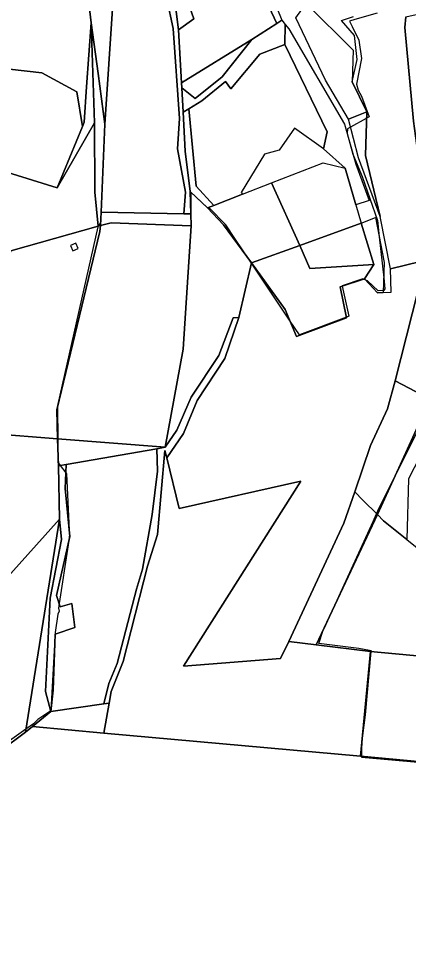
# Model space of a CAD drawing. Extents: x -477304 to -465429, y -1159113 to -1149210.
# Drawn here: x -472389 to -472117, y -1154555 to -1153914 of the extents above; entities that cross this region are included whole.
import ezdxf

# ---------------------------------------------------------------- set-up
doc = ezdxf.new("R2010")
doc.units = 0
for name, color, linetype in [('BPEJ_s', 7, 'Continuous'), ('PUPFL_s', 7, 'Continuous'), ('trav_porost_s', 7, 'Continuous')]:
    doc.layers.add(name, color=color, linetype=linetype)

msp = doc.modelspace()

# ---------------------------------------------------------------- linework, layer by layer
at = {"layer": 'BPEJ_s'}
for points in [[(-472139.09, -1153909.75), (-472154.62, -1153914.36), (-472158.36, -1153915.47), (-472156.53, -1153919.25), (-472151.85, -1153928.6), (-472149.94, -1153941.35), (-472153.34, -1153959.2), (-472152.28, -1153963.46), (-472149.94, -1153967.71), (-472144.58, -1153982.01), (-472146.37, -1153983.01), (-472146.75, -1153983.22), (-472157.59, -1153989.27), (-472159.72, -1153990.45), (-472159.93, -1153993.64), (-472158.81, -1153997.79), (-472155.91, -1154008.11), (-472149.59, -1154023.6), (-472138.75, -1154054.2), (-472137.54, -1154065.47), (-472134.48, -1154094.07), (-472133.65, -1154101.79), (-472134.5, -1154102.85), (-472134.8, -1154102.87), (-472138.33, -1154103.07), (-472145.76, -1154096.27), (-472147, -1154095.69), (-472148.45, -1154095.01), (-472148.95, -1154094.78), (-472163.39, -1154099.59), (-472163.31, -1154100), (-472158.89, -1154120.87), (-472160.51, -1154121.48), (-472193.26, -1154133.81), (-472199.69, -1154124.19), (-472226.7, -1154083.86), (-472227.57, -1154082.55), (-472238.17, -1154066.73), (-472244.57, -1154057.17), (-472256.4, -1154045.13), (-472257.25, -1154045.46), (-472268.79, -1154034.43), (-472268.79, -1154050.95), (-472268.59, -1154057.84), (-472324.25, -1154055.78), (-472331.73, -1154057.73), (-472331.66, -1154055.98), (-472332.11, -1154056.11), (-472333.31, -1154058.17), (-472333.59, -1154058.66), (-472361.85, -1154182.96), (-472361.85, -1154183.62), (-472361.84, -1154184.61), (-472361.61, -1154206.28), (-472361.58, -1154208.94), (-472361.43, -1154222.9), (-472361.14, -1154223.28), (-472359.9, -1154224.87), (-472356.03, -1154229.84), (-472355.48, -1154230.55), (-472353.51, -1154269.86), (-472353.35, -1154273.05), (-472354.4, -1154280.02), (-472360.54, -1154320.98), (-472361, -1154324.04), (-472360.58, -1154326.17), (-472361.43, -1154328.29), (-472363.34, -1154341.04), (-472366.32, -1154395.44), (-472366.51, -1154395.56), (-472375.37, -1154401.6), (-472378.43, -1154404.57), (-472383.73, -1154408.33), (-472419.22, -1154433.47)], [(-472139.09, -1153909.75), (-472154.62, -1153914.36), (-472158.36, -1153915.47), (-472156.53, -1153919.25), (-472151.85, -1153928.6), (-472149.94, -1153941.35), (-472153.34, -1153959.2), (-472152.28, -1153963.46), (-472149.94, -1153967.71), (-472144.58, -1153982.01), (-472146.37, -1153983.01), (-472146.75, -1153983.22), (-472157.59, -1153989.27), (-472159.72, -1153990.45), (-472159.93, -1153993.64), (-472158.81, -1153997.79), (-472155.91, -1154008.11), (-472149.59, -1154023.6), (-472138.75, -1154054.2), (-472137.54, -1154065.47), (-472134.48, -1154094.07), (-472133.65, -1154101.79), (-472134.5, -1154102.85), (-472134.8, -1154102.87), (-472138.33, -1154103.07), (-472145.76, -1154096.27), (-472147, -1154095.69), (-472148.45, -1154095.01), (-472148.95, -1154094.78), (-472163.39, -1154099.59), (-472163.31, -1154100), (-472158.89, -1154120.87), (-472160.51, -1154121.48), (-472193.26, -1154133.81), (-472199.69, -1154124.19), (-472226.7, -1154083.86), (-472227.57, -1154082.55), (-472238.17, -1154066.73), (-472244.57, -1154057.17), (-472256.4, -1154045.13), (-472257.25, -1154045.46), (-472268.79, -1154034.43), (-472268.79, -1154050.95), (-472268.59, -1154057.84), (-472324.25, -1154055.78), (-472331.73, -1154057.73), (-472331.66, -1154055.98), (-472332.11, -1154056.11), (-472333.31, -1154058.17), (-472333.59, -1154058.66), (-472361.85, -1154182.96), (-472361.85, -1154183.62), (-472361.84, -1154184.61), (-472361.61, -1154206.28), (-472361.58, -1154208.94), (-472361.43, -1154222.9), (-472361.14, -1154223.28), (-472359.9, -1154224.87), (-472356.03, -1154229.84), (-472355.48, -1154230.55), (-472353.51, -1154269.86), (-472353.35, -1154273.05), (-472354.4, -1154280.02), (-472360.54, -1154320.98), (-472361, -1154324.04), (-472360.58, -1154326.17), (-472361.43, -1154328.29)], [(-472042.28, -1154437.51), (-472149.84, -1154428.14), (-472149.83, -1154427.81), (-472149.82, -1154427.35), (-472149.61, -1154421.51), (-472149.37, -1154414.56), (-472147.25, -1154398.41), (-472143.11, -1154354.29), (-472143.06, -1154353.76), (-472144.49, -1154353.58), (-472151.92, -1154352.09), (-472179.59, -1154348.81), (-472177, -1154340.19), (-472174.68, -1154335.16), (-472141.75, -1154263.69), (-472139.44, -1154258.39), (-472137.69, -1154254.35), (-472126.75, -1154232.46), (-472107.09, -1154193.16)], [(-472042.28, -1154437.51), (-472149.84, -1154428.14), (-472149.83, -1154427.81), (-472149.82, -1154427.35), (-472149.61, -1154421.51), (-472149.37, -1154414.56), (-472147.25, -1154398.41), (-472143.11, -1154354.29), (-472143.06, -1154353.76), (-472144.49, -1154353.58), (-472151.92, -1154352.09), (-472179.59, -1154348.81), (-472177, -1154340.19), (-472174.68, -1154335.16), (-472141.75, -1154263.69), (-472139.44, -1154258.39), (-472137.69, -1154254.35), (-472126.75, -1154232.46), (-472107.09, -1154193.16)], [(-472361.43, -1154328.29), (-472363.34, -1154341.04), (-472366.32, -1154395.44), (-472366.51, -1154395.56), (-472375.37, -1154401.6), (-472378.43, -1154404.57), (-472383.73, -1154408.33), (-472419.22, -1154433.47)]]:
    msp.add_lwpolyline(points, dxfattribs=at)
at = {"layer": 'PUPFL_s'}
for points in [[(-472397.97, -1153818.59), (-472406.08, -1153787.93), (-472394.57, -1153785.31), (-472385.29, -1153765.96), (-472383.1, -1153735.59), (-472375.15, -1153737.64), (-472373.8, -1153744.48), (-472371.85, -1153753.62), (-472350.81, -1153807.4), (-472346.26, -1153849.87), (-472338.31, -1153916.68), (-472341.44, -1153961.2), (-472343.16, -1153985.65), (-472344.38, -1153988.72), (-472348.21, -1153964.64), (-472372.57, -1153951.36), (-472430.2, -1153944.84), (-472431.01, -1153851.08), (-472431.2, -1153846.71), (-472404.32, -1153843.6)], [(-472344.87, -1153801.59), (-472346.15, -1153831.8), (-472341.59, -1153851.44), (-472325.36, -1153896.97), (-472323.1, -1153903.31), (-472328.69, -1153987.07), (-472333.41, -1153951.93), (-472338.31, -1153916.68), (-472346.26, -1153849.87), (-472350.81, -1153807.4), (-472371.85, -1153753.62), (-472354.12, -1153773.85)], [(-472033.56, -1153904.42), (-472003.39, -1153894.1), (-471986.27, -1153882.43), (-471979.78, -1153900.24), (-471966.51, -1153936.68), (-472013.69, -1153973.29), (-472049, -1154070.03), (-472059.7, -1154097.39), (-472106.04, -1154041.27), (-472113.67, -1153985.03), (-472119.87, -1153919.78), (-472118.97, -1153912.3), (-472104.61, -1153909.28), (-472069.45, -1153902.97), (-472065.82, -1153902.95), (-472062.72, -1153902.93), (-472062.48, -1153907.01)], [(-472362.09, -1154031.45), (-472344.38, -1153988.72), (-472343.16, -1153985.65), (-472341.44, -1153961.2), (-472338.31, -1153916.68), (-472335.92, -1153986.24)], [(-472331.33, -1154048.35), (-472331.73, -1154057.73), (-472333.49, -1154058.22), (-472335.63, -1154034.49), (-472335.92, -1153986.24), (-472338.31, -1153916.68), (-472333.41, -1153951.93), (-472328.69, -1153987.07)], [(-472434.57, -1154008.93), (-472425.14, -1153980.83), (-472430.2, -1153944.84), (-472372.57, -1153951.36), (-472348.21, -1153964.64), (-472344.38, -1153988.72), (-472362.09, -1154031.45)], [(-472151.96, -1154010.69), (-472159.07, -1153983.65), (-472146.25, -1153978.67), (-472147.07, -1154009), (-472136.92, -1154051.38)], [(-472434.57, -1154008.93), (-472362.09, -1154031.45), (-472335.92, -1153986.24), (-472335.63, -1154034.49), (-472333.49, -1154058.22), (-472394.38, -1154075.28), (-472455.38, -1154092.67), (-472458.38, -1154050.48), (-472446.75, -1154005.15)], [(-472212.55, -1154028.01), (-472192.83, -1154071.66), (-472226.68, -1154083.78), (-472246.03, -1154057.21), (-472257.25, -1154045.46), (-472252.73, -1154043.69), (-472232.93, -1154035.97)], [(-472269.29, -1154033.95), (-472257.25, -1154045.46), (-472246.03, -1154057.21), (-472226.68, -1154083.78), (-472235.34, -1154121.7), (-472239.44, -1154122.07), (-472249.38, -1154148.29), (-472268.69, -1154177.19), (-472278.72, -1154200.28), (-472286.81, -1154212.12), (-472274.3, -1154143.9), (-472268.59, -1154057.84), (-472268.83, -1154049.49)], [(-472110.64, -1154103.7), (-472108.95, -1154082.78), (-472106.04, -1154041.27), (-472059.7, -1154097.39), (-472044.74, -1154115.37), (-472046.86, -1154118.07), (-472054.75, -1154128.13), (-472098.29, -1154180.7), (-472116.8, -1154170.98), (-472126.56, -1154165.78)], [(-472138.9, -1154104.58), (-472147.81, -1154094.8), (-472141.32, -1154084.81), (-472150.19, -1154056.08), (-472140.09, -1154052.14), (-472134.09, -1154083.54), (-472134.86, -1154104.41)], [(-472401.16, -1154143.14), (-472394.38, -1154075.28), (-472333.49, -1154058.22), (-472331.73, -1154057.73), (-472332.26, -1154061.8), (-472362.17, -1154186), (-472361.66, -1154206.28), (-472408.66, -1154202.61)], [(-472274.3, -1154143.9), (-472286.81, -1154212.12), (-472361.66, -1154206.28), (-472362.17, -1154186), (-472332.26, -1154061.8), (-472331.73, -1154057.73), (-472324.25, -1154055.78), (-472268.59, -1154057.84)], [(-472150.19, -1154056.08), (-472141.32, -1154084.81), (-472185.85, -1154087.61), (-472192.83, -1154071.66)], [(-472347.42, -1154073.73), (-472349.03, -1154070.07), (-472352.69, -1154071.68), (-472351.07, -1154075.34)], [(-472164.7, -1154100.47), (-472160.42, -1154121.92), (-472195.18, -1154134.91), (-472203.06, -1154116.21), (-472226.68, -1154083.78), (-472192.83, -1154071.66), (-472185.85, -1154087.61), (-472141.32, -1154084.81), (-472147.81, -1154094.8)], [(-472325.75, -1154390.28), (-472329.57, -1154390.78), (-472325.96, -1154376.47), (-472320.21, -1154362.62), (-472306.65, -1154311), (-472302.54, -1154297.03), (-472295.89, -1154258.97), (-472292.19, -1154228.72), (-472292.52, -1154213.27), (-472286.81, -1154212.12), (-472278.72, -1154200.28), (-472268.69, -1154177.19), (-472249.38, -1154148.29), (-472239.44, -1154122.07), (-472235.34, -1154121.7), (-472245.24, -1154150.18), (-472264.5, -1154179.65), (-472273.91, -1154202.54), (-472285.49, -1154219.48), (-472287, -1154214.35), (-472291.98, -1154272.91), (-472299.05, -1154294.81), (-472315.93, -1154361.19), (-472324.36, -1154382.06)], [(-472109.32, -1154194.4), (-472138.87, -1154258.95), (-472149, -1154248.98), (-472154.71, -1154243.06), (-472143.77, -1154210.95), (-472131.9, -1154185.3), (-472126.56, -1154165.78), (-472116.8, -1154170.98), (-472098.29, -1154180.7)], [(-472109.32, -1154194.4), (-472098.29, -1154180.7), (-472091.31, -1154184.6), (-472089.95, -1154185.34), (-472105.56, -1154211.52), (-472117.31, -1154234.13), (-472118.45, -1154276.25), (-472134.66, -1154263.23), (-472138.87, -1154258.95)], [(-472361.08, -1154225.07), (-472360.26, -1154262.14), (-472420.83, -1154329.2), (-472408.66, -1154202.61), (-472361.66, -1154206.28)], [(-472292.52, -1154213.27), (-472355.82, -1154224.17), (-472361.08, -1154225.07), (-472361.66, -1154206.28), (-472286.81, -1154212.12)], [(-472320.21, -1154362.62), (-472325.96, -1154376.47), (-472329.57, -1154390.78), (-472366.38, -1154396.04), (-472364.78, -1154381.12), (-472363.38, -1154342.32), (-472349.78, -1154337.55), (-472351.8, -1154320.95), (-472359.81, -1154323.13), (-472362.52, -1154315.2), (-472353.07, -1154274.26), (-472356.44, -1154240.81), (-472355.82, -1154224.17), (-472292.52, -1154213.27), (-472292.19, -1154228.72), (-472295.89, -1154258.97), (-472302.54, -1154297.03), (-472306.65, -1154311)], [(-472206.37, -1154359.25), (-472200.5, -1154347.37), (-472181.45, -1154349.57), (-472143.62, -1154354.24), (-472150.64, -1154427.27), (-472329.41, -1154411.16), (-472325.75, -1154390.28), (-472324.36, -1154382.06), (-472315.93, -1154361.19), (-472299.05, -1154294.81), (-472291.98, -1154272.91), (-472287, -1154214.35), (-472285.49, -1154219.48), (-472276.91, -1154254.78), (-472192.32, -1154235.75), (-472273.87, -1154364.47)], [(-472349.78, -1154337.55), (-472363.38, -1154342.32), (-472364.78, -1154381.12), (-472366.38, -1154396.04), (-472370.04, -1154382.19), (-472366.83, -1154317.21), (-472358.99, -1154276.36), (-472360.26, -1154262.14), (-472361.08, -1154225.07), (-472355.82, -1154224.17), (-472356.44, -1154240.81), (-472353.07, -1154274.26), (-472362.52, -1154315.2), (-472359.81, -1154323.13), (-472351.8, -1154320.95)], [(-472162.23, -1154265.01), (-472154.71, -1154243.06), (-472149, -1154248.98), (-472138.87, -1154258.95), (-472181.45, -1154349.57), (-472200.5, -1154347.37)], [(-472445.38, -1154422.01), (-472447.92, -1154401.59), (-472446.53, -1154384.74), (-472446.86, -1154358.02), (-472420.83, -1154329.2), (-472360.26, -1154262.14), (-472384.09, -1154410.55), (-472401.42, -1154423.45), (-472445.42, -1154453.37), (-472443.65, -1154433.44)], [(-472358.99, -1154276.36), (-472366.83, -1154317.21), (-472370.04, -1154382.19), (-472366.38, -1154396.04), (-472379.28, -1154406.61), (-472384.09, -1154410.55), (-472360.26, -1154262.14)], [(-472118.45, -1154276.25), (-472114.63, -1154279.3), (-472091, -1154297.81), (-472063.16, -1154317.31), (-472016.85, -1154339.92), (-472013.74, -1154340.31), (-471985.85, -1154352.04), (-471981.07, -1154353.65), (-472002.86, -1154394.15), (-472050.95, -1154379.38), (-472068.05, -1154373.16), (-472106.23, -1154357.73), (-472143.62, -1154354.24), (-472181.45, -1154349.57), (-472138.87, -1154258.95), (-472134.66, -1154263.23)], [(-472018.16, -1154439.35), (-472150.64, -1154427.27), (-472143.62, -1154354.24), (-472106.23, -1154357.73), (-472068.05, -1154373.16), (-472050.95, -1154379.38), (-472002.86, -1154394.15), (-472014.09, -1154425.09)], [(-472379.28, -1154406.61), (-472366.38, -1154396.04), (-472329.57, -1154390.78), (-472325.75, -1154390.28), (-472329.41, -1154411.16)]]:
    msp.add_lwpolyline(points, close=True, dxfattribs=at)
for points in [[(-472118.97, -1153912.3), (-472119.87, -1153919.78), (-472113.67, -1153985.03), (-472106.04, -1154041.27), (-472108.95, -1154082.78), (-472129.86, -1154087.81), (-472136.92, -1154051.38), (-472147.07, -1154009), (-472146.25, -1153978.67), (-472156.34, -1153957.61), (-472152.92, -1153942.04), (-472154.92, -1153925.34), (-472163.81, -1153915.07), (-472155.6, -1153912.17)], [(-472110.64, -1154103.7), (-472126.56, -1154165.78), (-472131.9, -1154185.3), (-472143.77, -1154210.95), (-472154.71, -1154243.06), (-472162.23, -1154265.01), (-472200.5, -1154347.37), (-472206.37, -1154359.25), (-472273.87, -1154364.47), (-472192.32, -1154235.75), (-472276.91, -1154254.78), (-472285.49, -1154219.48), (-472273.91, -1154202.54), (-472264.5, -1154179.65), (-472245.24, -1154150.18), (-472235.34, -1154121.7), (-472226.68, -1154083.78), (-472203.06, -1154116.21), (-472195.18, -1154134.91), (-472160.42, -1154121.92), (-472164.7, -1154100.47), (-472147.81, -1154094.8), (-472138.9, -1154104.58), (-472134.86, -1154104.41), (-472129.28, -1154104.17), (-472129.86, -1154087.81), (-472108.95, -1154082.78)], [(-472829.82, -1154575.42), (-472845.56, -1154551.84), (-472836.02, -1154538.48), (-472718.68, -1154550.96), (-472678.01, -1154544.18), (-472639.66, -1154532.36), (-472545.51, -1154481.81), (-472522.51, -1154471.95), (-472482.74, -1154459.45), (-472445.42, -1154453.37), (-472401.42, -1154423.45), (-472384.09, -1154410.55), (-472379.28, -1154406.61), (-472329.41, -1154411.16), (-472150.64, -1154427.27), (-472018.16, -1154439.35), (-472022.72, -1154458.3), (-471976.15, -1154460.64), (-471961.55, -1154462.05), (-471926.3, -1154475.13), (-471912.68, -1154523.9), (-471906.1, -1154578.81)]]:
    msp.add_lwpolyline(points, dxfattribs=at)
at = {"layer": 'trav_porost_s'}
for points in [[(-472297.08, -1153801.75), (-472293.5, -1153839.98), (-472286.85, -1153878.81), (-472285.53, -1153899.86), (-472281.1, -1153920.62), (-472276.78, -1153983.16), (-472278.06, -1154004.41), (-472272.59, -1154034.58), (-472273.62, -1154049.58), (-472331.33, -1154048.35), (-472328.69, -1153987.07), (-472323.1, -1153903.31), (-472325.36, -1153896.97), (-472326.18, -1153878.07), (-472338.5, -1153849.39), (-472341.87, -1153831.02), (-472340.85, -1153798.42), (-472349.64, -1153770.44), (-472359.95, -1153753.59), (-472368.12, -1153752.97), (-472369.33, -1153745.14), (-472307.75, -1153764.4)], [(-472221.07, -1153842.49), (-472218.54, -1153882.48), (-472205.55, -1153914.74), (-472208.95, -1153916.95), (-472232.33, -1153867), (-472277.62, -1153882.61), (-472260.13, -1153868.17), (-472229.47, -1153855.62), (-472222.19, -1153843.07), (-472238.84, -1153825.42), (-472255.32, -1153794.2), (-472257.23, -1153796.33), (-472269.72, -1153768.25), (-472251.16, -1153789.65), (-472235.69, -1153822.99), (-472224.99, -1153829.17)], [(-472289.38, -1153838.89), (-472292.84, -1153803.89), (-472277.62, -1153882.61), (-472266.66, -1153913.75), (-472277.56, -1153921.36), (-472280.78, -1153895.51), (-472283.54, -1153874.08)], [(-472266.66, -1153913.75), (-472277.62, -1153882.61), (-472232.33, -1153867), (-472208.95, -1153916.95), (-472226.26, -1153928.21), (-472275.41, -1153958.3), (-472277.56, -1153921.36)], [(-472156.34, -1153957.61), (-472146.25, -1153978.67), (-472159.07, -1153983.65), (-472174.94, -1153956.46), (-472195.81, -1153913.02), (-472188.42, -1153903.15), (-472155.68, -1153935.62)], [(-472275.19, -1153961.75), (-472265.91, -1153969.19), (-472247, -1153954.15), (-472226.26, -1153928.21), (-472208.95, -1153916.95), (-472205.55, -1153914.74), (-472203.19, -1153917.71), (-472203.42, -1153931.6), (-472220.85, -1153938.37), (-472241.08, -1153962.48), (-472244.67, -1153957.49), (-472261.19, -1153970.88), (-472270.28, -1153976.38), (-472274.29, -1153978.81)], [(-472176.51, -1154004.38), (-472173.89, -1153992.51), (-472203.42, -1153931.6), (-472203.19, -1153917.71), (-472200.58, -1153920.83), (-472161.8, -1153987.16), (-472153.99, -1154014.94), (-472144.52, -1154040.38), (-472153.9, -1154043.25), (-472161.29, -1154017.7)], [(-472226.26, -1153928.21), (-472247, -1153954.15), (-472265.91, -1153969.19), (-472275.19, -1153961.75), (-472275.41, -1153958.3)], [(-472244.67, -1153957.49), (-472241.08, -1153962.48), (-472220.85, -1153938.37), (-472203.42, -1153931.6), (-472173.89, -1153992.51), (-472176.51, -1154004.38), (-472196.59, -1153990), (-472207.39, -1154005.18), (-472217.61, -1154008.12), (-472233.71, -1154034.81), (-472232.93, -1154035.97), (-472252.73, -1154043.69), (-472265.25, -1154030.25), (-472270.28, -1153976.38), (-472261.19, -1153970.88)], [(-472270.28, -1153976.38), (-472265.25, -1154030.25), (-472252.73, -1154043.69), (-472257.25, -1154045.46), (-472269.29, -1154033.95), (-472272.91, -1154005.96), (-472274.29, -1153978.81)], [(-472212.55, -1154028.01), (-472176.57, -1154014.08), (-472161.29, -1154017.7), (-472153.9, -1154043.25), (-472150.19, -1154056.08), (-472192.83, -1154071.66)], [(-472324.25, -1154055.78), (-472331.73, -1154057.73), (-472331.33, -1154048.35), (-472273.62, -1154049.58), (-472268.83, -1154049.49), (-472268.59, -1154057.84)]]:
    msp.add_lwpolyline(points, close=True, dxfattribs=at)
msp.add_lwpolyline([(-472280.78, -1153895.51), (-472277.56, -1153921.36), (-472275.41, -1153958.3), (-472275.19, -1153961.75), (-472274.29, -1153978.81), (-472272.91, -1154005.96), (-472269.29, -1154033.95), (-472268.83, -1154049.49), (-472273.62, -1154049.58), (-472272.59, -1154034.58), (-472278.06, -1154004.41), (-472276.78, -1153983.16), (-472281.1, -1153920.62), (-472285.53, -1153899.86)], dxfattribs=at)

doc.saveas('drawing.dxf')
